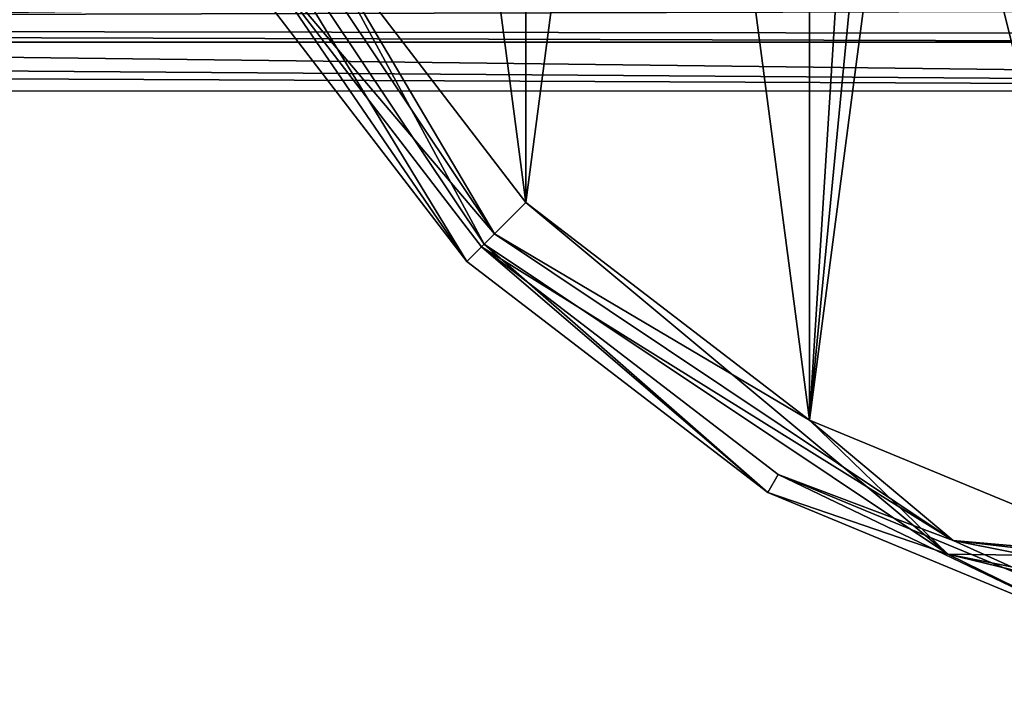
# Model space of a CAD drawing. Header units: millimetres. Extents: x -110 to 163, y -50 to 19.
# Tile 790 of 859: x 40 to 63, y -50 to -34. Entities that reach past the tile are written whole.
import ezdxf

# ---------------------------------------------------------------- set-up
doc = ezdxf.new("R2010")
doc.units = ezdxf.units.MM
doc.header["$LTSCALE"] = 65.185185
for name, color, linetype in [('235', 7, 'CONTINUOUS'), ('378', 7, 'CONTINUOUS'), ('6064', 7, 'CONTINUOUS'), ('6065', 7, 'CONTINUOUS'), ('6066', 7, 'CONTINUOUS'), ('6067', 7, 'CONTINUOUS'), ('6068', 7, 'CONTINUOUS'), ('6069', 7, 'CONTINUOUS'), ('6073', 7, 'CONTINUOUS')]:
    doc.layers.add(name, color=color, linetype=linetype)

msp = doc.modelspace()

# ---------------------------------------------------------------- linework, layer by layer
at = {"layer": '235', "color": 7, "linetype": 'CONTINUOUS', "true_color": 0x0303ff}
for points in [[(-54.327, -35.093, 5.339), (108.1, -33.054, 10.25), (-56.663, -33.944, 8.525), (-54.327, -35.093, 5.339)], [(105.6, -35.8), (108.1, -33.054, 10.25), (-54.327, -35.093, 5.339), (105.6, -35.8)], [(9.881, -34.63, -6.828), (105.6, -35.8), (-55.237, -34.63, -6.828), (9.881, -34.63, -6.828)], [(-55.237, -34.63, -6.828), (105.6, -35.8), (-53.034, -35.781, -0.872), (-55.237, -34.63, -6.828)], [(75, -34.63, -6.828), (105.6, -35.8), (9.881, -34.63, -6.828), (75, -34.63, -6.828)], [(-53.024, -35.787, -0.738), (105.6, -35.8), (-54.327, -35.093, 5.339), (-53.024, -35.787, -0.738)], [(-53.034, -35.781, -0.872), (105.6, -35.8), (-53.024, -35.787, -0.738), (-53.034, -35.781, -0.872)]]:
    msp.add_3dface(points, dxfattribs=at)
at = {"layer": '378', "linetype": 'CONTINUOUS'}
for points in [[(-56.719, -33.883, -9.027), (63.539, -33.898, -8.991), (-55.937, -34.238, -7.961), (-56.719, -33.883, -9.027)], [(63.539, -33.898, -8.991), (68.909, -34.425, -7.415), (-55.937, -34.238, -7.961), (63.539, -33.898, -8.991)], [(75, -34.63, -6.828), (9.881, -34.63, -6.828), (-55.937, -34.238, -7.961), (75, -34.63, -6.828)], [(68.909, -34.425, -7.415), (75, -34.63, -6.828), (-55.937, -34.238, -7.961), (68.909, -34.425, -7.415)]]:
    msp.add_3dface(points, dxfattribs=at)
at = {"layer": '6064', "linetype": 'CONTINUOUS'}
for points in [[(50.842, -39.458, -52.086), (46.638, -31.675, -51.5), (43.436, -28.374, -52.086), (50.842, -39.458, -52.086)], [(50.842, -39.458, -52.086), (43.436, -28.374, -52.086), (50.428, -39.872, -53.5), (50.842, -39.458, -52.086)], [(50.428, -39.872, -53.5), (43.436, -28.374, -52.086), (44.906, -32.675, -53.5), (50.428, -39.872, -53.5)], [(51.843, -38.458, -51.5), (46.638, -31.675, -51.5), (50.842, -39.458, -52.086), (51.843, -38.458, -51.5)], [(61.926, -46.864, -52.086), (51.843, -38.458, -51.5), (50.842, -39.458, -52.086), (61.926, -46.864, -52.086)], [(58.625, -43.663, -51.5), (51.843, -38.458, -51.5), (61.926, -46.864, -52.086), (58.625, -43.663, -51.5)], [(57.625, -45.394, -53.5), (50.842, -39.458, -52.086), (50.428, -39.872, -53.5), (57.625, -45.394, -53.5)], [(61.926, -46.864, -52.086), (50.842, -39.458, -52.086), (57.625, -45.394, -53.5), (61.926, -46.864, -52.086)], [(66.524, -46.934, -51.5), (58.625, -43.663, -51.5), (61.926, -46.864, -52.086), (66.524, -46.934, -51.5)], [(66.006, -48.866, -53.5), (61.926, -46.864, -52.086), (57.625, -45.394, -53.5), (66.006, -48.866, -53.5)], [(75, -49.464, -52.086), (66.524, -46.934, -51.5), (61.926, -46.864, -52.086), (75, -49.464, -52.086)], [(75, -49.464, -52.086), (61.926, -46.864, -52.086), (75, -50.05, -53.5), (75, -49.464, -52.086)], [(75, -50.05, -53.5), (61.926, -46.864, -52.086), (66.006, -48.866, -53.5), (75, -50.05, -53.5)]]:
    msp.add_3dface(points, dxfattribs=at)
at = {"layer": '6065', "linetype": 'CONTINUOUS'}
for points in [[(50.428, -39.872, -53.5), (44.906, -32.675, -53.5), (50.428, -39.872, -76.5), (50.428, -39.872, -53.5)], [(50.428, -39.872, -76.5), (44.906, -32.675, -53.5), (44.906, -32.675, -76.5), (50.428, -39.872, -76.5)], [(57.625, -45.394, -53.5), (50.428, -39.872, -53.5), (57.625, -45.394, -76.5), (57.625, -45.394, -53.5)], [(57.625, -45.394, -76.5), (50.428, -39.872, -53.5), (50.428, -39.872, -76.5), (57.625, -45.394, -76.5)], [(66.006, -48.866, -53.5), (57.625, -45.394, -53.5), (66.006, -48.866, -76.5), (66.006, -48.866, -53.5)], [(66.006, -48.866, -76.5), (57.625, -45.394, -53.5), (57.625, -45.394, -76.5), (66.006, -48.866, -76.5)]]:
    msp.add_3dface(points, dxfattribs=at)
at = {"layer": '6066', "linetype": 'CONTINUOUS'}
for points in [[(50.428, -39.872, -76.5), (44.906, -32.675, -76.5), (45.339, -32.425, -76.5), (50.428, -39.872, -76.5)], [(50.782, -39.518, -76.5), (50.428, -39.872, -76.5), (45.339, -32.425, -76.5), (50.782, -39.518, -76.5)], [(57.625, -45.394, -76.5), (50.428, -39.872, -76.5), (50.782, -39.518, -76.5), (57.625, -45.394, -76.5)], [(57.875, -44.961, -76.5), (57.625, -45.394, -76.5), (50.782, -39.518, -76.5), (57.875, -44.961, -76.5)], [(66.006, -48.866, -76.5), (57.625, -45.394, -76.5), (57.875, -44.961, -76.5), (66.006, -48.866, -76.5)], [(66.135, -48.383, -76.5), (66.006, -48.866, -76.5), (57.875, -44.961, -76.5), (66.135, -48.383, -76.5)]]:
    msp.add_3dface(points, dxfattribs=at)
at = {"layer": '6067', "linetype": 'CONTINUOUS'}
for points in [[(50.782, -39.518, -76.5), (45.339, -32.425, -76.5), (50.782, -39.518, -53.5), (50.782, -39.518, -76.5)], [(50.782, -39.518, -53.5), (45.339, -32.425, -76.5), (45.339, -32.425, -53.5), (50.782, -39.518, -53.5)], [(57.875, -44.961, -76.5), (50.782, -39.518, -76.5), (57.875, -44.961, -53.5), (57.875, -44.961, -76.5)], [(57.875, -44.961, -53.5), (50.782, -39.518, -76.5), (50.782, -39.518, -53.5), (57.875, -44.961, -53.5)], [(66.135, -48.383, -76.5), (57.875, -44.961, -76.5), (66.135, -48.383, -53.5), (66.135, -48.383, -76.5)], [(66.135, -48.383, -53.5), (57.875, -44.961, -76.5), (57.875, -44.961, -53.5), (66.135, -48.383, -53.5)]]:
    msp.add_3dface(points, dxfattribs=at)
at = {"layer": '6068', "linetype": 'CONTINUOUS'}
for points in [[(51.092, -39.208, -52.439), (45.339, -32.425, -53.5), (43.763, -28.239, -52.439), (51.092, -39.208, -52.439)], [(51.092, -39.208, -52.439), (43.763, -28.239, -52.439), (46.638, -31.675, -52), (51.092, -39.208, -52.439)], [(51.843, -38.458, -52), (51.092, -39.208, -52.439), (46.638, -31.675, -52), (51.843, -38.458, -52)], [(50.782, -39.518, -53.5), (45.339, -32.425, -53.5), (51.092, -39.208, -52.439), (50.782, -39.518, -53.5)], [(58.625, -43.663, -52), (51.092, -39.208, -52.439), (51.843, -38.458, -52), (58.625, -43.663, -52)], [(62.061, -46.537, -52.439), (50.782, -39.518, -53.5), (51.092, -39.208, -52.439), (62.061, -46.537, -52.439)], [(62.061, -46.537, -52.439), (51.092, -39.208, -52.439), (58.625, -43.663, -52), (62.061, -46.537, -52.439)], [(57.875, -44.961, -53.5), (50.782, -39.518, -53.5), (62.061, -46.537, -52.439), (57.875, -44.961, -53.5)], [(66.524, -46.934, -52), (62.061, -46.537, -52.439), (58.625, -43.663, -52), (66.524, -46.934, -52)], [(66.135, -48.383, -53.5), (57.875, -44.961, -53.5), (62.061, -46.537, -52.439), (66.135, -48.383, -53.5)], [(75, -49.111, -52.439), (66.135, -48.383, -53.5), (62.061, -46.537, -52.439), (75, -49.111, -52.439)], [(75, -49.111, -52.439), (62.061, -46.537, -52.439), (75, -48.05, -52), (75, -49.111, -52.439)], [(75, -48.05, -52), (62.061, -46.537, -52.439), (66.524, -46.934, -52), (75, -48.05, -52)]]:
    msp.add_3dface(points, dxfattribs=at)
at = {"layer": '6069', "linetype": 'CONTINUOUS'}
for points in [[(58.625, -43.663, -52), (51.843, -38.458, -52), (58.625, 13.063, -52), (58.625, -43.663, -52)], [(51.843, -38.458, -52), (51.843, 7.858, -52), (58.625, 13.063, -52), (51.843, -38.458, -52)], [(58.625, -43.663, -52), (58.625, 13.063, -52), (61.78, -11.004, -52), (58.625, -43.663, -52)], [(51.843, -38.458, -52), (46.638, -31.675, -52), (51.843, 7.858, -52), (51.843, -38.458, -52)], [(61.78, -19.596, -52), (58.625, -43.663, -52), (61.78, -11.004, -52), (61.78, -19.596, -52)], [(66.524, -46.934, -52), (58.625, -43.663, -52), (61.78, -19.596, -52), (66.524, -46.934, -52)], [(66.83, -26.546, -52), (66.524, -46.934, -52), (61.78, -19.596, -52), (66.83, -26.546, -52)]]:
    msp.add_3dface(points, dxfattribs=at)
at = {"layer": '6073', "linetype": 'CONTINUOUS'}
for points in [[(58.625, 13.063, -51.5), (51.843, 7.858, -51.5), (58.625, -43.663, -51.5), (58.625, 13.063, -51.5)], [(60.05, -21.001, -51.5), (58.625, 13.063, -51.5), (58.625, -43.663, -51.5), (60.05, -21.001, -51.5)], [(51.843, 7.858, -51.5), (46.638, 1.075, -51.5), (51.843, -38.458, -51.5), (51.843, 7.858, -51.5)], [(51.843, 7.858, -51.5), (51.843, -38.458, -51.5), (58.625, -43.663, -51.5), (51.843, 7.858, -51.5)], [(46.638, 1.075, -51.5), (46.638, -31.675, -51.5), (51.843, -38.458, -51.5), (46.638, 1.075, -51.5)], [(60.05, -21.001, -51.5), (58.625, -43.663, -51.5), (66.524, -46.934, -51.5), (60.05, -21.001, -51.5)], [(65.923, -28.476, -51.5), (60.05, -21.001, -51.5), (66.524, -46.934, -51.5), (65.923, -28.476, -51.5)]]:
    msp.add_3dface(points, dxfattribs=at)

doc.saveas('drawing.dxf')
